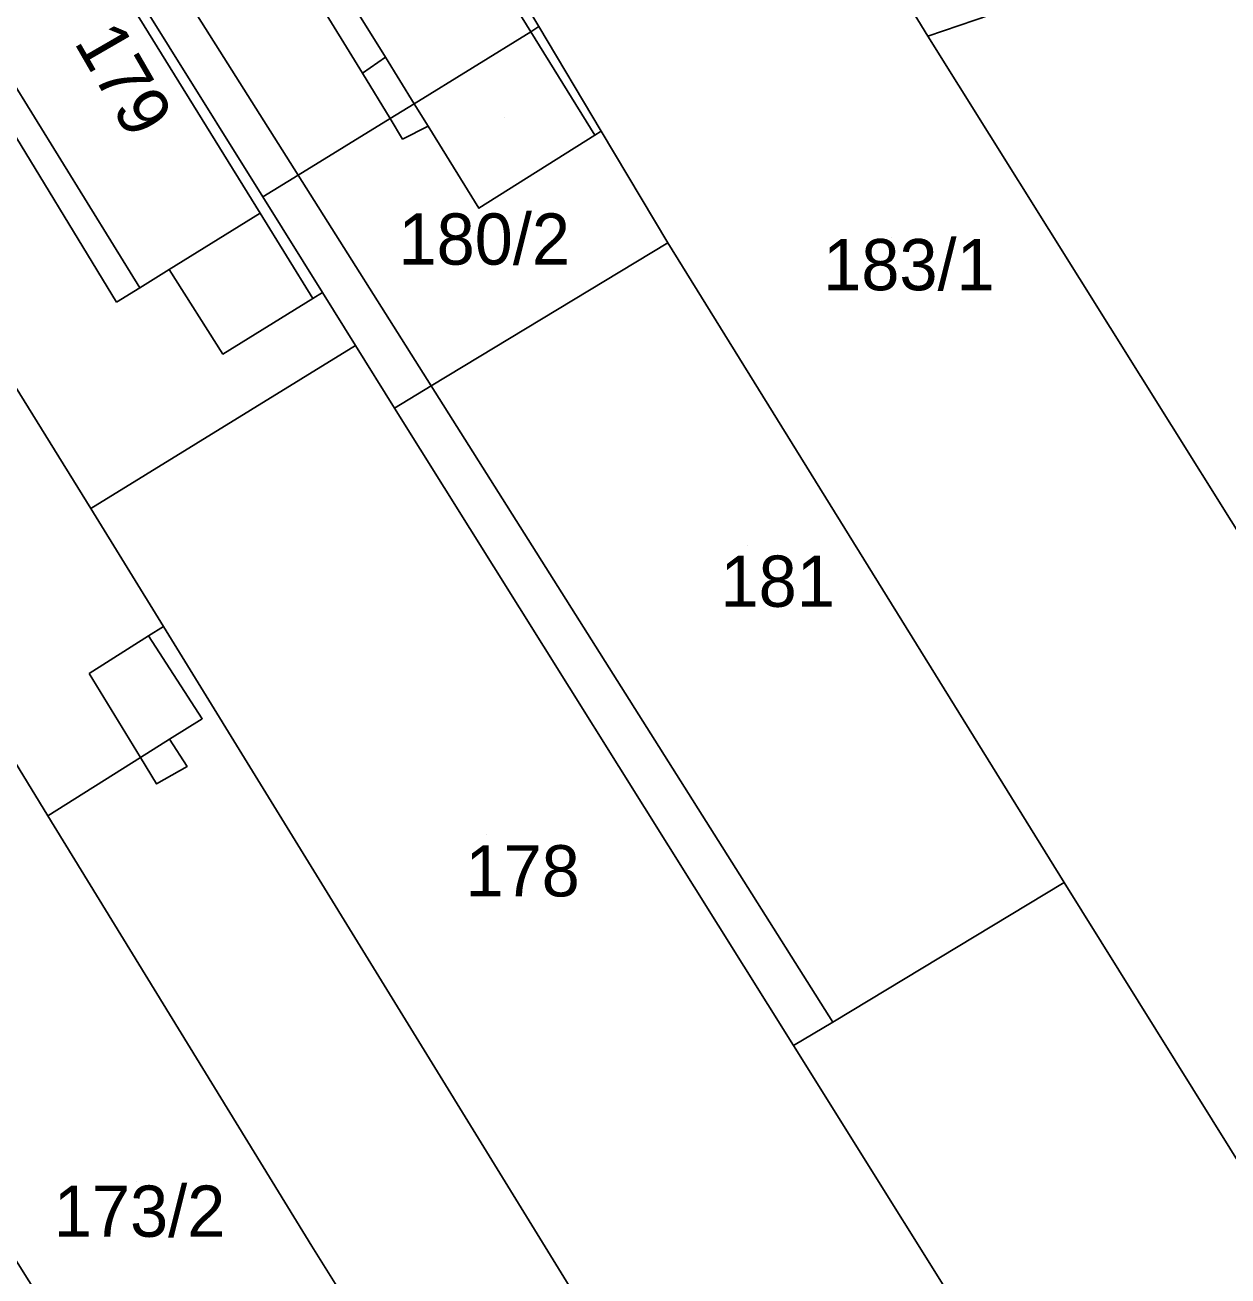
# Model space of a CAD drawing. Extents: x -263943 to -261149, y -1236934 to -1230686.
# Drawn here: x -262443.17 to -262396.23, y -1235742.26 to -1235693.45 of the extents above; entities that cross this region are included whole.
import ezdxf

# ---------------------------------------------------------------- set-up
doc = ezdxf.new("R2010")
doc.units = 0
for name, color, linetype in [('body_kn', 7, 'Continuous'), ('kladpar_druhypozemkov', 7, 'Continuous'), ('kladpar_hranice', 7, 'Continuous'), ('kladpar_parcelnecisla', 7, 'Continuous'), ('kladpar_plochy', 7, 'Continuous'), ('zappar_hrandruhpozemk', 7, 'Continuous')]:
    doc.layers.add(name, color=color, linetype=linetype)

msp = doc.modelspace()

# ---------------------------------------------------------------- linework, layer by layer
at = {"layer": 'body_kn'}
for p, q in [((-262423.44, -1235693.71), (-262423.44, -1235693.71)), ((-262423.44, -1235693.71), (-262423.44, -1235693.71)), ((-262423.12, -1235693.51), (-262423.12, -1235693.51)), ((-262407.94, -1235693.89), (-262407.94, -1235693.89)), ((-262407.94, -1235693.89), (-262407.94, -1235693.89)), ((-262429.11, -1235694.71), (-262429.11, -1235694.71)), ((-262429.11, -1235694.71), (-262429.11, -1235694.71)), ((-262430.01, -1235695.33), (-262430.01, -1235695.33)), ((-262427.99, -1235696.52), (-262427.99, -1235696.52)), ((-262427.99, -1235696.52), (-262427.99, -1235696.52)), ((-262428.93, -1235697.1), (-262428.93, -1235697.1)), ((-262428.93, -1235697.1), (-262428.93, -1235697.1)), ((-262427.44, -1235697.4), (-262427.44, -1235697.4)), ((-262427.44, -1235697.4), (-262427.44, -1235697.4)), ((-262420.94, -1235697.75), (-262420.94, -1235697.75)), ((-262420.94, -1235697.75), (-262420.94, -1235697.75)), ((-262420.69, -1235697.59), (-262420.69, -1235697.59)), ((-262428.44, -1235697.9), (-262428.44, -1235697.9)), ((-262432.51, -1235699.31), (-262432.51, -1235699.31)), ((-262432.51, -1235699.31), (-262432.51, -1235699.31)), ((-262433.89, -1235700.16), (-262433.89, -1235700.16)), ((-262434, -1235700.79), (-262434, -1235700.79)), ((-262425.46, -1235700.6), (-262425.46, -1235700.6)), ((-262418.09, -1235701.95), (-262418.09, -1235701.95)), ((-262418.09, -1235701.95), (-262418.09, -1235701.95)), ((-262437.55, -1235702.99), (-262437.55, -1235702.99)), ((-262437.55, -1235702.99), (-262437.55, -1235702.99)), ((-262438.69, -1235703.7), (-262438.69, -1235703.7)), ((-262431.94, -1235704.12), (-262431.94, -1235704.12)), ((-262431.94, -1235704.12), (-262431.94, -1235704.12)), ((-262431.57, -1235703.89), (-262431.57, -1235703.89)), ((-262431.57, -1235703.89), (-262431.57, -1235703.89)), ((-262439.6, -1235704.27), (-262439.6, -1235704.27)), ((-262430.28, -1235705.95), (-262430.28, -1235705.95)), ((-262435.45, -1235706.29), (-262435.45, -1235706.29)), ((-262427.32, -1235707.53), (-262427.32, -1235707.53)), ((-262427.32, -1235707.53), (-262427.32, -1235707.53)), ((-262428.75, -1235708.4), (-262428.75, -1235708.4)), ((-262440.6, -1235712.31), (-262440.6, -1235712.31)), ((-262440.6, -1235712.31), (-262440.6, -1235712.31)), ((-262438.35, -1235717.28), (-262438.35, -1235717.28)), ((-262438.35, -1235717.28), (-262438.35, -1235717.28)), ((-262437.77, -1235716.92), (-262437.77, -1235716.92)), ((-262437.77, -1235716.92), (-262437.77, -1235716.92)), ((-262440.67, -1235718.75), (-262440.67, -1235718.75)), ((-262436.26, -1235720.52), (-262436.26, -1235720.52)), ((-262437.54, -1235721.32), (-262437.54, -1235721.32)), ((-262438.67, -1235722.03), (-262438.67, -1235722.03)), ((-262438.67, -1235722.03), (-262438.67, -1235722.03)), ((-262436.85, -1235722.38), (-262436.85, -1235722.38)), ((-262438.04, -1235723.06), (-262438.04, -1235723.06)), ((-262442.29, -1235724.3), (-262442.29, -1235724.3)), ((-262402.62, -1235726.91), (-262402.62, -1235726.91)), ((-262402.62, -1235726.91), (-262402.62, -1235726.91)), ((-262411.65, -1235732.35), (-262411.65, -1235732.35)), ((-262411.65, -1235732.35), (-262411.65, -1235732.35)), ((-262413.19, -1235733.27), (-262413.19, -1235733.27)), ((-262413.19, -1235733.27), (-262413.19, -1235733.27)), ((-262431.98, -1235741.09), (-262431.98, -1235741.09))]:
    msp.add_line(p, q, dxfattribs=at)
at = {"layer": 'kladpar_druhypozemkov'}
for p, q in [((-262424.48, -1235697.07), (-262424.48, -1235697.07)), ((-262409.37, -1235701.75), (-262409.37, -1235701.75)), ((-262414.97, -1235713.75), (-262414.97, -1235713.75)), ((-262425.17, -1235725.05), (-262425.17, -1235725.05)), ((-262438.84, -1235738.58), (-262438.84, -1235738.58))]:
    msp.add_line(p, q, dxfattribs=at)
at = {"layer": 'kladpar_hranice'}
for points in [[(-262407.94, -1235693.89), (-262420.55, -1235673.28), (-262420.78, -1235672.91), (-262411.31, -1235667.14), (-262411.08, -1235667.51), (-262397.36, -1235689.47), (-262397.69, -1235689.68), (-262399.99, -1235691.17), (-262407.94, -1235693.89)], [(-262402.62, -1235726.91), (-262418.09, -1235701.95), (-262420.69, -1235697.59), (-262423.12, -1235693.51), (-262430.26, -1235681.54), (-262431.36, -1235679.7), (-262420.78, -1235672.91), (-262420.55, -1235673.28), (-262407.94, -1235693.89), (-262386.6, -1235727.98), (-262384.56, -1235731.37), (-262394.71, -1235739.59), (-262402.62, -1235726.91)], [(-262423.44, -1235693.71), (-262427.99, -1235696.52), (-262428.93, -1235697.1), (-262432.51, -1235699.31), (-262433.89, -1235700.16), (-262441.21, -1235688.43), (-262442.52, -1235686.32), (-262441.21, -1235685.54), (-262436.54, -1235682.77), (-262431.36, -1235679.7), (-262430.26, -1235681.54), (-262423.12, -1235693.51), (-262423.44, -1235693.71)], [(-262440.6, -1235712.31), (-262444.47, -1235706.1), (-262451.96, -1235694.09), (-262453.1, -1235692.26), (-262447.64, -1235689.19), (-262442.52, -1235686.32), (-262441.21, -1235688.43), (-262433.89, -1235700.16), (-262431.57, -1235703.89), (-262430.28, -1235705.95), (-262440.6, -1235712.31)], [(-262399.99, -1235691.17), (-262397.69, -1235689.68), (-262397.36, -1235689.47), (-262395.41, -1235692.52), (-262376.96, -1235721.7), (-262386.6, -1235727.98), (-262407.94, -1235693.89), (-262399.99, -1235691.17)], [(-262438.35, -1235717.28), (-262436.26, -1235720.52), (-262437.54, -1235721.32), (-262436.85, -1235722.38), (-262438.04, -1235723.06), (-262438.67, -1235722.03), (-262442.29, -1235724.3), (-262445.33, -1235719.34), (-262447.04, -1235716.62), (-262451.09, -1235710.17), (-262458.62, -1235698.2), (-262459.88, -1235696.19), (-262453.1, -1235692.26), (-262451.96, -1235694.09), (-262444.47, -1235706.1), (-262440.6, -1235712.31), (-262437.77, -1235716.92), (-262438.35, -1235717.28)], [(-262418.09, -1235701.95), (-262427.32, -1235707.53), (-262428.75, -1235708.4), (-262430.28, -1235705.95), (-262431.57, -1235703.89), (-262433.89, -1235700.16), (-262432.51, -1235699.31), (-262428.93, -1235697.1), (-262427.99, -1235696.52), (-262423.44, -1235693.71), (-262423.12, -1235693.51), (-262420.69, -1235697.59), (-262418.09, -1235701.95)], [(-262413.19, -1235733.27), (-262428.75, -1235708.4), (-262427.32, -1235707.53), (-262418.09, -1235701.95), (-262402.62, -1235726.91), (-262411.65, -1235732.35), (-262413.19, -1235733.27)], [(-262437.77, -1235716.92), (-262440.6, -1235712.31), (-262430.28, -1235705.95), (-262428.75, -1235708.4), (-262413.19, -1235733.27), (-262404.61, -1235746.98), (-262415.1, -1235753.76), (-262437.77, -1235716.92)], [(-262379.1, -1235824.92), (-262397.29, -1235796.67), (-262418.29, -1235763.17), (-262430.23, -1235743.91), (-262431.98, -1235741.09), (-262442.29, -1235724.3), (-262438.67, -1235722.03), (-262438.04, -1235723.06), (-262436.85, -1235722.38), (-262437.54, -1235721.32), (-262436.26, -1235720.52), (-262438.35, -1235717.28), (-262437.77, -1235716.92), (-262415.1, -1235753.76), (-262391.97, -1235790.31), (-262374.2, -1235817.63), (-262379.1, -1235824.92)], [(-262440.95, -1235745.76), (-262452.48, -1235727.4), (-262454.13, -1235724.78), (-262445.33, -1235719.34), (-262442.29, -1235724.3), (-262431.98, -1235741.09), (-262430.23, -1235743.91), (-262438.78, -1235749.25), (-262440.95, -1235745.76)], [(-262404.61, -1235746.98), (-262413.19, -1235733.27), (-262411.65, -1235732.35), (-262402.62, -1235726.91), (-262394.71, -1235739.59), (-262384.68, -1235756.43), (-262394.66, -1235762.54), (-262404.61, -1235746.98)], [(-262462.38, -1235748.75), (-262466.48, -1235742.06), (-262460.45, -1235738.5), (-262462.05, -1235735.92), (-262465.38, -1235730.55), (-262458.7, -1235727.83), (-262457, -1235730.37), (-262452.48, -1235727.4), (-262440.95, -1235745.76), (-262457.88, -1235756.09), (-262462.38, -1235748.75)]]:
    msp.add_lwpolyline(points, dxfattribs=at)
at = {"layer": 'kladpar_plochy'}
for points in [[(-262407.94, -1235693.89), (-262420.55, -1235673.28), (-262420.78, -1235672.91), (-262411.31, -1235667.14), (-262411.08, -1235667.51), (-262397.36, -1235689.47), (-262397.69, -1235689.68), (-262399.99, -1235691.17)], [(-262402.62, -1235726.91), (-262418.09, -1235701.95), (-262420.69, -1235697.59), (-262423.12, -1235693.51), (-262430.26, -1235681.54), (-262431.36, -1235679.7), (-262420.78, -1235672.91), (-262420.55, -1235673.28), (-262407.94, -1235693.89), (-262386.6, -1235727.98), (-262384.56, -1235731.37), (-262394.71, -1235739.59)], [(-262423.44, -1235693.71), (-262427.99, -1235696.52), (-262428.93, -1235697.1), (-262432.51, -1235699.31), (-262433.89, -1235700.16), (-262441.21, -1235688.43), (-262442.52, -1235686.32), (-262441.21, -1235685.54), (-262436.54, -1235682.77), (-262431.36, -1235679.7), (-262430.26, -1235681.54), (-262423.12, -1235693.51)], [(-262440.6, -1235712.31), (-262444.47, -1235706.1), (-262451.96, -1235694.09), (-262453.1, -1235692.26), (-262447.64, -1235689.19), (-262442.52, -1235686.32), (-262441.21, -1235688.43), (-262433.89, -1235700.16), (-262431.57, -1235703.89), (-262430.28, -1235705.95)], [(-262399.99, -1235691.17), (-262397.69, -1235689.68), (-262397.36, -1235689.47), (-262395.41, -1235692.52), (-262376.96, -1235721.7), (-262386.6, -1235727.98), (-262407.94, -1235693.89)], [(-262438.35, -1235717.28), (-262436.26, -1235720.52), (-262437.54, -1235721.32), (-262436.85, -1235722.38), (-262438.04, -1235723.06), (-262438.67, -1235722.03), (-262442.29, -1235724.3), (-262445.33, -1235719.34), (-262447.04, -1235716.62), (-262451.09, -1235710.17), (-262458.62, -1235698.2), (-262459.88, -1235696.19), (-262453.1, -1235692.26), (-262451.96, -1235694.09), (-262444.47, -1235706.1), (-262440.6, -1235712.31), (-262437.77, -1235716.92)], [(-262418.09, -1235701.95), (-262427.32, -1235707.53), (-262428.75, -1235708.4), (-262430.28, -1235705.95), (-262431.57, -1235703.89), (-262433.89, -1235700.16), (-262432.51, -1235699.31), (-262428.93, -1235697.1), (-262427.99, -1235696.52), (-262423.44, -1235693.71), (-262423.12, -1235693.51), (-262420.69, -1235697.59)], [(-262413.19, -1235733.27), (-262428.75, -1235708.4), (-262427.32, -1235707.53), (-262418.09, -1235701.95), (-262402.62, -1235726.91), (-262411.65, -1235732.35)], [(-262437.77, -1235716.92), (-262440.6, -1235712.31), (-262430.28, -1235705.95), (-262428.75, -1235708.4), (-262413.19, -1235733.27), (-262404.61, -1235746.98), (-262415.1, -1235753.76)], [(-262379.1, -1235824.92), (-262397.29, -1235796.67), (-262418.29, -1235763.17), (-262430.23, -1235743.91), (-262431.98, -1235741.09), (-262442.29, -1235724.3), (-262438.67, -1235722.03), (-262438.04, -1235723.06), (-262436.85, -1235722.38), (-262437.54, -1235721.32), (-262436.26, -1235720.52), (-262438.35, -1235717.28), (-262437.77, -1235716.92), (-262415.1, -1235753.76), (-262391.97, -1235790.31), (-262374.2, -1235817.63)], [(-262440.95, -1235745.76), (-262452.48, -1235727.4), (-262454.13, -1235724.78), (-262445.33, -1235719.34), (-262442.29, -1235724.3), (-262431.98, -1235741.09), (-262430.23, -1235743.91), (-262438.78, -1235749.25)], [(-262404.61, -1235746.98), (-262413.19, -1235733.27), (-262411.65, -1235732.35), (-262402.62, -1235726.91), (-262394.71, -1235739.59), (-262384.68, -1235756.43), (-262394.66, -1235762.54)], [(-262462.38, -1235748.75), (-262466.48, -1235742.06), (-262460.45, -1235738.5), (-262462.05, -1235735.92), (-262465.38, -1235730.55), (-262458.7, -1235727.83), (-262457, -1235730.37), (-262452.48, -1235727.4), (-262440.95, -1235745.76), (-262457.88, -1235756.09)]]:
    msp.add_lwpolyline(points, close=True, dxfattribs=at)
at = {"layer": 'zappar_hrandruhpozemk'}
for p, q in [((-262423.44, -1235693.71), (-262430.76, -1235681.86)), ((-262432.51, -1235699.31), (-262441.21, -1235685.54)), ((-262432.37, -1235689.47), (-262429.11, -1235694.71)), ((-262433.24, -1235690.06), (-262430.01, -1235695.33)), ((-262420.94, -1235697.75), (-262423.44, -1235693.71)), ((-262430.01, -1235695.33), (-262429.11, -1235694.71)), ((-262429.11, -1235694.71), (-262427.99, -1235696.52)), ((-262430.01, -1235695.33), (-262428.93, -1235697.1)), ((-262444.71, -1235695.88), (-262439.6, -1235704.27)), ((-262427.99, -1235696.52), (-262427.44, -1235697.4)), ((-262427.32, -1235707.53), (-262432.51, -1235699.31)), ((-262437.55, -1235702.99), (-262434, -1235700.79)), ((-262411.65, -1235732.35), (-262427.32, -1235707.53)), ((-262438.35, -1235717.28), (-262440.67, -1235718.75)), ((-262440.67, -1235718.75), (-262438.67, -1235722.03)), ((-262438.67, -1235722.03), (-262437.54, -1235721.32))]:
    msp.add_line(p, q, dxfattribs=at)
for points in [[(-262431.94, -1235704.12), (-262434, -1235700.79), (-262441.53, -1235688.62)], [(-262446.92, -1235690.35), (-262446.23, -1235691.48), (-262443.83, -1235695.38), (-262438.69, -1235703.7)], [(-262428.93, -1235697.1), (-262428.44, -1235697.9), (-262427.44, -1235697.4)], [(-262427.44, -1235697.4), (-262425.46, -1235700.6), (-262420.94, -1235697.75), (-262420.69, -1235697.59)], [(-262439.6, -1235704.27), (-262438.69, -1235703.7), (-262437.55, -1235702.99)], [(-262431.57, -1235703.89), (-262431.94, -1235704.12), (-262435.45, -1235706.29), (-262437.55, -1235702.99)]]:
    msp.add_lwpolyline(points, dxfattribs=at)

# ---------------------------------------------------------------- texts
at = {"layer": 'kladpar_parcelnecisla'}
msp.add_text('179', height=2, rotation=300, dxfattribs=at).set_placement((-262441.287, -1235694.115))
for s, p in [('180/2', (-262428.599, -1235702.8)), ('183/1', (-262412.024, -1235703.8)), ('181', (-262416.032, -1235716.15)), ('178', (-262425.986, -1235727.45)), ('173/2', (-262442.051, -1235740.73))]:
    msp.add_text(s, height=2, dxfattribs=at).set_placement(p)

doc.saveas('drawing.dxf')
